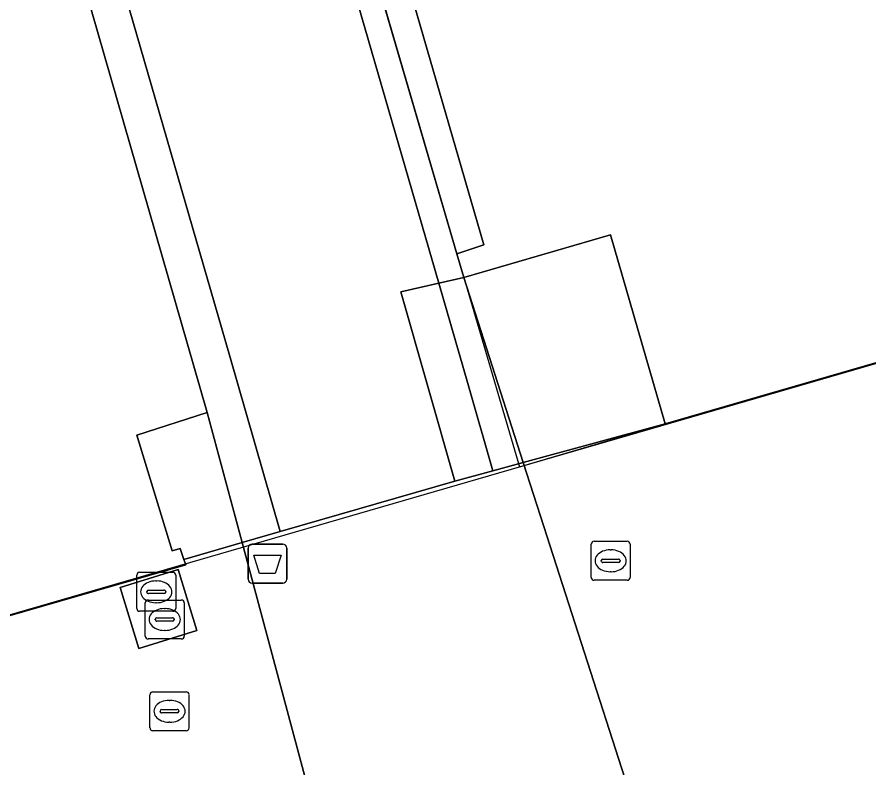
# Model space of a CAD drawing. Extents: x 160806 to 161707, y 383696 to 384148.
# Drawn here: x 161167.18 to 161189.04, y 383725.97 to 383745.23 of the extents above; entities that cross this region are included whole.
import ezdxf

# ---------------------------------------------------------------- set-up
doc = ezdxf.new("R2010")
doc.units = 0
for name, color, linetype in [('IMGEO_Afvalbak', 7, 'Continuous'), ('IMGEO_Kolk', 7, 'Continuous'), ('IMGEO_Pand', 7, 'Continuous'), ('IMGEO_Pand_overbouw', 7, 'Continuous'), ('IMGEO_Rijbaan_lokaal_open', 7, 'Continuous'), ('IMGEO_Rioolput', 7, 'Continuous'), ('IMGEO_Terreindeel_open', 7, 'Continuous'), ('IMGEO_Voetgangersgebied_open', 7, 'Continuous'), ('IMGEO_Voetpad_op_trap', 7, 'Continuous'), ('IMGEO_Voetpad_open', 7, 'Continuous')]:
    doc.layers.add(name, color=color, linetype=linetype)

msp = doc.modelspace()

# ---------------------------------------------------------------- linework, layer by layer
at = {"layer": 'IMGEO_Afvalbak'}
for p, q in [((161173.214, 383731.707), (161174.004, 383731.707)), ((161174.004, 383731.707), (161173.214, 383731.707)), ((161173.114, 383730.807), (161173.114, 383731.607)), ((161173.114, 383731.607), (161173.114, 383730.807)), ((161174.104, 383731.607), (161174.104, 383730.807)), ((161174.104, 383730.807), (161174.104, 383731.607)), ((161174.004, 383730.707), (161173.214, 383730.707)), ((161173.214, 383730.707), (161174.004, 383730.707))]:
    msp.add_line(p, q, dxfattribs=at)
msp.add_lwpolyline([(161173.257, 383731.421), (161173.961, 383731.421), (161173.812, 383730.951), (161173.406, 383730.951), (161173.257, 383731.421)], dxfattribs=at)
for centre, start, end in [((161173.214, 383731.607), 90, 180), ((161173.214, 383731.607), 90, 180), ((161174.004, 383731.607), 0, 90), ((161174.004, 383731.607), 360, 90), ((161173.214, 383730.807), 180, 270), ((161173.214, 383730.807), 180, 270), ((161174.004, 383730.807), 270, 0), ((161174.004, 383730.807), 270, 0)]:
    msp.add_arc(centre, 0.1, start, end, dxfattribs=at)
at = {"layer": 'IMGEO_Kolk'}
for p, q in [((161181.916, 383730.854), (161181.916, 383731.706)), ((161181.991, 383731.78), (161182.843, 383731.78)), ((161182.917, 383731.706), (161182.917, 383730.854)), ((161182.404, 383731.56), (161182.429, 383731.56)), ((161182.175, 383731.274), (161182.175, 383731.286)), ((161182.218, 383731.323), (161182.616, 383731.323)), ((161182.659, 383731.286), (161182.659, 383731.274)), ((161182.613, 383731.237), (161182.215, 383731.237)), ((161182.427, 383731), (161182.402, 383731)), ((161182.843, 383730.78), (161181.991, 383730.78)), ((161170.596, 383726.994), (161170.596, 383727.846)), ((161170.671, 383727.92), (161171.523, 383727.92)), ((161171.597, 383727.846), (161171.597, 383726.994)), ((161171.084, 383727.7), (161171.109, 383727.7)), ((161170.855, 383727.414), (161170.855, 383727.426)), ((161171.293, 383727.377), (161170.895, 383727.377)), ((161170.898, 383727.463), (161171.296, 383727.463)), ((161171.339, 383727.426), (161171.339, 383727.414)), ((161171.107, 383727.14), (161171.082, 383727.14)), ((161171.523, 383726.92), (161170.671, 383726.92))]:
    msp.add_line(p, q, dxfattribs=at)
for points in [[(161181.916, 383730.854), (161181.916, 383731.706)], [(161181.991, 383731.78), (161182.843, 383731.78)], [(161182.917, 383731.706), (161182.917, 383730.854)], [(161182.843, 383730.78), (161181.991, 383730.78)], [(161170.596, 383726.994), (161170.596, 383727.846)], [(161170.671, 383727.92), (161171.523, 383727.92)], [(161171.597, 383727.846), (161171.597, 383726.994)], [(161171.523, 383726.92), (161170.671, 383726.92)]]:
    msp.add_lwpolyline(points, dxfattribs=at)
for centre, radius, start, end in [((161181.993, 383731.704), 0.0765, 91.552, 178.448), ((161181.993, 383731.704), 0.0765, 91.552, 178.448), ((161182.841, 383731.704), 0.0765, 1.552, 88.448), ((161182.841, 383731.704), 0.0765, 1.552, 88.448), ((161182.215, 383731.283), 0.0403, 85.8775, 175.7526), ((161182.212, 383731.273), 0.0366, 178.938, 274.7102), ((161182.616, 383731.28), 0.043, 264.8664, 352.4533), ((161182.62, 383731.285), 0.0386, 1.7309, 96.639), ((161181.993, 383730.856), 0.0765, 181.552, 268.448), ((161181.993, 383730.856), 0.0765, 181.552, 268.448), ((161182.841, 383730.856), 0.0765, 271.552, 358.448), ((161182.841, 383730.856), 0.0765, 271.552, 358.448), ((161170.673, 383727.844), 0.0765, 91.552, 178.448), ((161170.673, 383727.844), 0.0765, 91.552, 178.448), ((161171.521, 383727.844), 0.0765, 1.552, 88.448), ((161171.521, 383727.844), 0.0765, 1.552, 88.448), ((161170.895, 383727.423), 0.0403, 85.8775, 175.7526), ((161170.892, 383727.413), 0.0366, 178.938, 274.7102), ((161171.296, 383727.42), 0.043, 264.8664, 352.4533), ((161171.3, 383727.425), 0.0386, 1.7309, 96.639), ((161170.673, 383726.996), 0.0765, 181.552, 268.448), ((161170.673, 383726.996), 0.0765, 181.552, 268.448), ((161171.521, 383726.996), 0.0765, 271.552, 358.448), ((161171.521, 383726.996), 0.0765, 271.552, 358.448)]:
    msp.add_arc(centre, radius, start, end, dxfattribs=at)
for centre, major_axis, ratio, start_param, end_param in [((161182.403, 383731.28), (-0.387, 0.002), 0.722429, 4.712389, 7.853982), ((161182.428, 383731.28), (-0.39, 0.002), 0.717154, 1.570796, 4.712389), ((161171.083, 383727.42), (-0.387, 0.002), 0.722429, 4.712389, 7.853982), ((161171.108, 383727.42), (-0.39, 0.002), 0.717154, 1.570796, 4.712389)]:
    msp.add_ellipse(centre, major_axis=major_axis, ratio=ratio, start_param=start_param, end_param=end_param, dxfattribs=at)
at = {"layer": 'IMGEO_Pand'}
for points in [[(161173.066, 383762.677), (161171.77, 383762.265), (161172.335, 383760.149), (161173.08, 383760.356), (161176.084, 383750), (161179.163, 383739.382), (161178.467, 383739.155), (161178.645, 383738.55), (161182.409, 383739.64), (161183.813, 383734.789), (161191.93, 383737.142), (161236.286, 383750), (161240.864, 383751.327), (161239.522, 383755.972), (161243.065, 383757.002), (161221.311, 383832.189)], [(161159.142, 383749.659), (161161.241, 383742.441), (161164.28, 383743.284), (161165.864, 383737.57), (161162.898, 383736.746), (161164.992, 383729.301), (161165.99, 383729.588), (161171.514, 383731.175), (161171.468, 383731.312), (161171.372, 383731.596), (161171.163, 383731.535), (161170.261, 383734.498), (161172.066, 383735.084), (161167.767, 383750)]]:
    msp.add_lwpolyline(points, dxfattribs=at)
at = {"layer": 'IMGEO_Pand_overbouw'}
for points in [[(161244.397, 383752.352), (161218.72, 383841.978), (161097.833, 383806.973), (161123.797, 383717.365)], [(161172.335, 383760.149), (161178.467, 383739.155), (161179.163, 383739.382), (161176.084, 383750), (161173.08, 383760.356)], [(161178.645, 383738.55), (161180.074, 383733.692), (161183.813, 383734.789), (161182.409, 383739.64)]]:
    msp.add_lwpolyline(points, close=True, dxfattribs=at)
at = {"layer": 'IMGEO_Rijbaan_lokaal_open'}
for points in [[(161180.174, 383733.799), (161179.392, 383733.587), (161178.418, 383733.322), (161173.934, 383732.031), (161172.961, 383731.747), (161175.983, 383720.477), (161176.601, 383718.175), (161177.042, 383718.266), (161184.529, 383720.269), (161183.823, 383722.462), (161180.701, 383732.163)], [(161170.312, 383729.032), (161169.831, 383730.597), (161171.317, 383731.054), (161171.798, 383729.488)]]:
    msp.add_lwpolyline(points, close=True, dxfattribs=at)
msp.add_lwpolyline([(161175.661, 383717.982), (161175.97, 383718.046), (161176.601, 383718.175), (161175.983, 383720.477), (161172.961, 383731.747), (161171.468, 383731.312), (161171.514, 383731.175), (161165.99, 383729.588), (161164.992, 383729.301), (161158.428, 383727.402), (161123.797, 383717.365), (161126.009, 383709.438), (161130.729, 383709.946)], dxfattribs=at)
at = {"layer": 'IMGEO_Rioolput'}
for p, q in [((161170.256, 383730.058), (161170.256, 383730.91)), ((161170.331, 383730.984), (161171.183, 383730.984)), ((161171.257, 383730.91), (161171.257, 383730.058)), ((161170.744, 383730.764), (161170.769, 383730.764)), ((161170.515, 383730.478), (161170.515, 383730.49)), ((161170.953, 383730.441), (161170.555, 383730.441)), ((161170.558, 383730.527), (161170.956, 383730.527)), ((161170.999, 383730.49), (161170.999, 383730.478)), ((161170.474, 383729.348), (161170.474, 383730.2)), ((161170.549, 383730.274), (161171.401, 383730.274)), ((161170.767, 383730.204), (161170.742, 383730.204)), ((161171.475, 383730.2), (161171.475, 383729.348)), ((161171.183, 383729.984), (161170.331, 383729.984)), ((161170.962, 383730.054), (161170.987, 383730.054)), ((161170.733, 383729.768), (161170.733, 383729.78)), ((161170.776, 383729.817), (161171.174, 383729.817)), ((161171.217, 383729.78), (161171.217, 383729.768)), ((161171.171, 383729.731), (161170.773, 383729.731)), ((161170.985, 383729.494), (161170.96, 383729.494)), ((161171.401, 383729.274), (161170.549, 383729.274))]:
    msp.add_line(p, q, dxfattribs=at)
for points in [[(161170.256, 383730.058), (161170.256, 383730.91)], [(161170.331, 383730.984), (161171.183, 383730.984)], [(161171.257, 383730.91), (161171.257, 383730.058)], [(161170.474, 383729.348), (161170.474, 383730.2)], [(161170.549, 383730.274), (161171.401, 383730.274)], [(161171.475, 383730.2), (161171.475, 383729.348)], [(161171.183, 383729.984), (161170.331, 383729.984)], [(161171.401, 383729.274), (161170.549, 383729.274)]]:
    msp.add_lwpolyline(points, dxfattribs=at)
for centre, radius, start, end in [((161170.333, 383730.908), 0.0765, 91.552, 178.448), ((161170.333, 383730.908), 0.0765, 91.552, 178.448), ((161171.181, 383730.908), 0.0765, 1.552, 88.448), ((161171.181, 383730.908), 0.0765, 1.552, 88.448), ((161170.555, 383730.487), 0.0403, 85.8775, 175.7526), ((161170.552, 383730.477), 0.0366, 178.938, 274.7102), ((161170.956, 383730.484), 0.043, 264.8664, 352.4533), ((161170.96, 383730.489), 0.0386, 1.7309, 96.639), ((161170.551, 383730.198), 0.0765, 91.552, 178.448), ((161170.551, 383730.198), 0.0765, 91.552, 178.448), ((161171.399, 383730.198), 0.0765, 1.552, 88.448), ((161171.399, 383730.198), 0.0765, 1.552, 88.448), ((161170.333, 383730.06), 0.0765, 181.552, 268.448), ((161170.333, 383730.06), 0.0765, 181.552, 268.448), ((161171.181, 383730.06), 0.0765, 271.552, 358.448), ((161171.181, 383730.06), 0.0765, 271.552, 358.448), ((161170.773, 383729.777), 0.0403, 85.8775, 175.7526), ((161170.77, 383729.767), 0.0366, 178.938, 274.7102), ((161171.174, 383729.774), 0.043, 264.8664, 352.4533), ((161171.178, 383729.779), 0.0386, 1.7309, 96.639), ((161170.551, 383729.35), 0.0765, 181.552, 268.448), ((161170.551, 383729.35), 0.0765, 181.552, 268.448), ((161171.399, 383729.35), 0.0765, 271.552, 358.448), ((161171.399, 383729.35), 0.0765, 271.552, 358.448)]:
    msp.add_arc(centre, radius, start, end, dxfattribs=at)
for centre, major_axis, ratio, start_param, end_param in [((161170.743, 383730.484), (-0.387, 0.002), 0.722429, 4.712389, 7.853982), ((161170.768, 383730.484), (-0.39, 0.002), 0.717154, 1.570796, 4.712389), ((161170.961, 383729.774), (-0.387, 0.002), 0.722429, 4.712389, 7.853982), ((161170.986, 383729.774), (-0.39, 0.002), 0.717154, 1.570796, 4.712389)]:
    msp.add_ellipse(centre, major_axis=major_axis, ratio=ratio, start_param=start_param, end_param=end_param, dxfattribs=at)
at = {"layer": 'IMGEO_Terreindeel_open'}
msp.add_lwpolyline([(161171.798, 383729.488), (161171.317, 383731.054), (161169.831, 383730.597), (161170.312, 383729.032)], close=True, dxfattribs=at)
at = {"layer": 'IMGEO_Voetgangersgebied_open'}
for points in [[(161153.492, 383823.019), (161174.649, 383750), (161178.009, 383738.404), (161178.645, 383738.55), (161178.467, 383739.155), (161175.299, 383750), (161172.335, 383760.149), (161171.77, 383762.265), (161166.564, 383780.339), (161165.953, 383782.453), (161155.737, 383817.796), (161155.555, 383818.417), (161154.142, 383823.222)], [(161177.035, 383738.181), (161178.009, 383738.404), (161174.649, 383750), (161153.492, 383823.019), (161148.092, 383821.328), (161156.16, 383793.469), (161168.744, 383750), (161172.636, 383736.558), (161173.934, 383732.031), (161178.418, 383733.322)], [(161147.904, 383818.638), (161155.337, 383792.863), (161155.777, 383791.339), (161156.886, 383787.54), (161157.328, 383786.009), (161165.188, 383758.759), (161165.635, 383757.209), (161166.779, 383753.429), (161167.213, 383751.923), (161167.767, 383750), (161172.066, 383735.084), (161172.961, 383731.747), (161173.934, 383732.031), (161172.636, 383736.558), (161168.744, 383750), (161156.16, 383793.469), (161148.092, 383821.328), (161147.266, 383821.092)], [(161172.335, 383760.149), (161175.299, 383750), (161178.467, 383739.155), (161179.163, 383739.382), (161176.084, 383750), (161173.08, 383760.356)], [(161180.174, 383733.799), (161183.813, 383734.789), (161182.409, 383739.64), (161178.645, 383738.55)], [(161178.645, 383738.55), (161178.009, 383738.404), (161178.755, 383735.829), (161179.392, 383733.587), (161180.174, 383733.799)], [(161179.392, 383733.587), (161178.755, 383735.829), (161178.009, 383738.404), (161177.035, 383738.181), (161178.418, 383733.322)]]:
    msp.add_lwpolyline(points, close=True, dxfattribs=at)
at = {"layer": 'IMGEO_Voetpad_op_trap'}
msp.add_lwpolyline([(161172.066, 383735.084), (161170.261, 383734.498), (161171.163, 383731.535), (161171.372, 383731.596), (161171.468, 383731.312), (161172.961, 383731.747)], close=True, dxfattribs=at)
at = {"layer": 'IMGEO_Voetpad_open'}
msp.add_lwpolyline([(161229.906, 383836.178), (161228.446, 383835.728), (161228.783, 383834.579), (161221.311, 383832.189), (161243.065, 383757.002), (161239.522, 383755.972), (161240.864, 383751.327), (161236.286, 383750), (161191.93, 383737.142), (161183.813, 383734.789), (161180.174, 383733.799), (161180.701, 383732.163), (161183.823, 383722.462), (161184.529, 383720.269), (161185.806, 383720.507), (161185.94, 383720.532), (161192.037, 383722.084), (161228.633, 383732.395), (161240.638, 383736.519), (161256.653, 383743.919), (161257.809, 383744.453), (161247.443, 383776.827)], close=True, dxfattribs=at)

doc.saveas('drawing.dxf')
